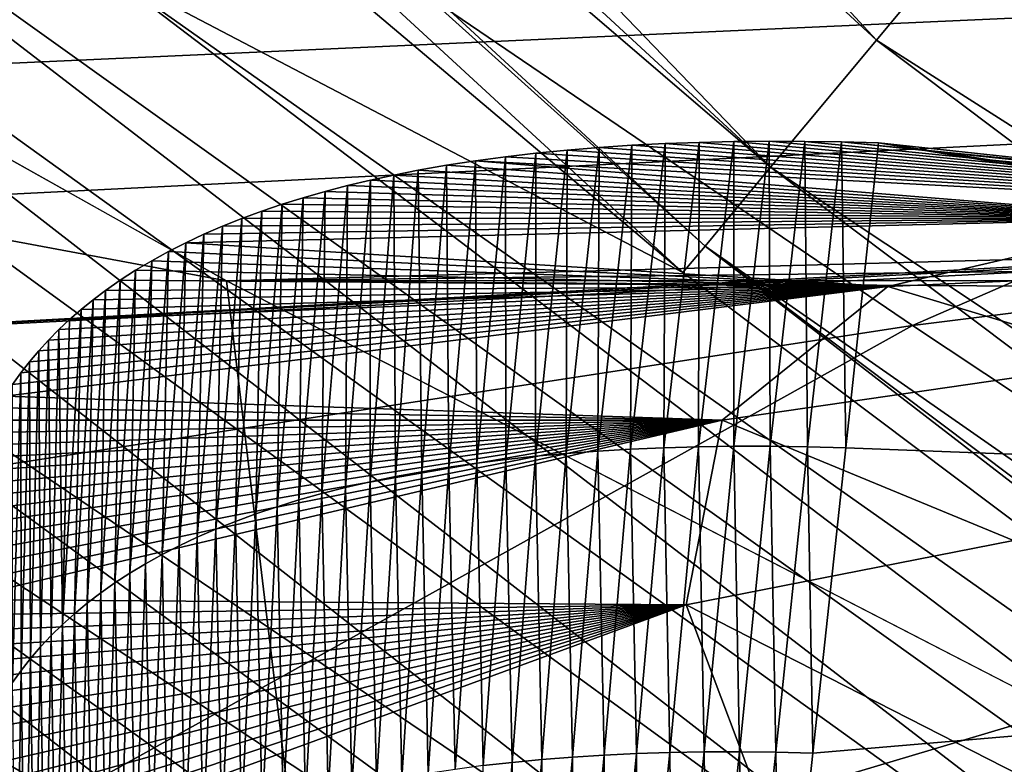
# Model space of a CAD drawing. Header units: metres. Extents: x -150 to 310, y -128 to 84.
# Tile 347 of 465: x 237.597 to 238.236, y 31.613 to 32.096. Entities that reach past the tile are written whole.
import ezdxf

# ---------------------------------------------------------------- set-up
doc = ezdxf.new("R2010")
doc.units = ezdxf.units.M
doc.layers.add('solid_26009703_SW0001_01', color=7, linetype='CONTINUOUS')

msp = doc.modelspace()

# ---------------------------------------------------------------- linework, layer by layer
at = {"layer": 'solid_26009703_SW0001_01'}
for points in [[(236.237015, 33.442127, 39.752815), (236.662109, 33.187962, 20.892885), (238.027283, 31.932003, 20.894844)], [(237.649002, 32.12994, 39.330215), (236.237015, 33.442127, 39.752815), (238.027283, 31.932003, 20.894844)], [(236.90538, 33.427303, 20.194412), (238.153046, 32.082767, 20.338869), (236.803894, 33.327446, 20.335653)], [(236.90538, 33.427303, 20.194412), (238.2444, 32.192482, 20.196152), (238.153046, 32.082767, 20.338869)], [(236.803894, 33.327446, 20.335653), (238.084351, 32.000259, 20.509815), (236.727219, 33.252018, 20.504892)], [(236.803894, 33.327446, 20.335653), (238.153046, 32.082767, 20.338869), (238.084351, 32.000259, 20.509815)], [(236.679169, 33.204739, 20.693754), (236.727219, 33.252018, 20.504892), (238.084351, 32.000259, 20.509815)], [(236.679169, 33.204739, 20.693754), (238.041763, 31.949104, 20.70039), (236.662109, 33.187962, 20.892885)], [(238.084351, 32.000259, 20.509815), (238.041763, 31.949104, 20.70039), (236.679169, 33.204739, 20.693754)], [(238.041763, 31.949104, 20.70039), (238.027283, 31.932003, 20.894844), (236.662109, 33.187962, 20.892885)], [(254.673965, 32.835247, 147.104614), (237.06929, 32.044266, 150.450684), (236.921906, 32.122765, 150.118607)], [(254.673965, 32.835247, 147.104614), (237.15062, 31.960829, 150.80365), (237.06929, 32.044266, 150.450684)], [(254.673965, 32.835247, 147.104614), (237.163925, 31.876671, 151.159668), (237.15062, 31.960829, 150.80365)], [(254.673965, 32.835247, 147.104614), (254.318222, 32.81311, 147.198242), (237.163925, 31.876671, 151.159668)], [(254.318222, 32.81311, 147.198242), (253.984848, 32.776051, 147.355011), (237.163925, 31.876671, 151.159668)], [(253.984848, 32.776051, 147.355011), (253.688766, 32.725872, 147.567291), (237.163925, 31.876671, 151.159668)], [(236.511673, 32.721931, 94.701561), (238.165985, 31.42606, 94.693794), (236.970154, 32.235134, 113.117851)], [(238.502258, 31.274769, 76.240768), (238.165985, 31.42606, 94.693794), (236.511673, 32.721931, 94.701561)], [(238.502258, 31.274769, 76.240768), (236.511673, 32.721931, 94.701561), (236.890808, 32.52541, 76.244865)], [(253.688766, 32.725872, 147.567291), (237.474548, 29.604979, 160.769592), (237.163925, 31.876671, 151.159668)], [(253.688766, 32.725872, 147.567291), (237.760406, 29.658487, 160.543243), (237.474548, 29.604979, 160.769592)], [(253.688766, 32.725872, 147.567291), (238.083694, 29.699093, 160.37146), (237.760406, 29.658487, 160.543243)], [(253.688766, 32.725872, 147.567291), (238.436401, 29.725458, 160.259933), (238.083694, 29.699093, 160.37146)], [(237.473587, 32.374977, 236.767075), (238.176498, 31.897564, 238.094955), (239.974106, 32.680721, 236.208389)], [(238.176498, 31.897564, 238.094955), (240.536621, 32.193451, 237.547653), (239.974106, 32.680721, 236.208389)], [(236.491516, 32.621136, 121.817169), (236.723816, 32.114559, 119.835709), (237.731339, 31.926632, 119.154434)], [(236.491516, 32.621136, 121.817169), (237.731339, 31.926632, 119.154434), (263.508392, 32.621086, 121.816956)], [(245.377609, 32.015484, 119.473335), (263.508392, 32.621086, 121.816956), (237.731339, 31.926632, 119.154434)], [(236.890808, 32.52541, 76.244865), (237.269379, 32.331123, 57.784691), (238.837814, 31.12546, 57.782566)], [(238.502258, 31.274769, 76.240768), (236.890808, 32.52541, 76.244865), (238.837814, 31.12546, 57.782566)], [(235.820618, 31.536104, 238.763931), (238.176498, 31.897564, 238.094955), (237.473587, 32.374977, 236.767075)], [(237.269379, 32.331123, 57.784691), (237.649002, 32.12994, 39.330215), (239.174927, 30.970037, 39.328297)], [(238.837814, 31.12546, 57.782566), (237.269379, 32.331123, 57.784691), (239.174927, 30.970037, 39.328297)], [(236.723816, 32.114559, 119.835709), (236.832535, 32.234627, 116.986885), (237.782303, 31.501379, 117.699615)], [(236.832535, 32.234627, 116.986885), (236.970154, 32.235134, 113.117851), (238.290451, 31.271061, 113.1409)], [(238.183029, 31.265903, 116.938995), (236.832535, 32.234627, 116.986885), (238.290451, 31.271061, 113.1409)], [(237.782303, 31.501379, 117.699615), (236.832535, 32.234627, 116.986885), (238.183029, 31.265903, 116.938995)], [(238.165985, 31.42606, 94.693794), (238.290451, 31.271061, 113.1409), (236.970154, 32.235134, 113.117851)], [(238.2444, 32.192482, 20.196152), (239.70047, 31.09794, 20.196157), (238.153046, 32.082767, 20.338869)], [(238.176498, 31.897564, 238.094955), (238.900482, 31.417387, 239.407166), (240.536621, 32.193451, 237.547653)], [(237.649002, 32.12994, 39.330215), (238.027283, 31.932003, 20.894844), (239.510178, 30.817268, 20.896542)], [(239.174927, 30.970037, 39.328297), (237.649002, 32.12994, 39.330215), (239.510178, 30.817268, 20.896542)], [(237.731339, 31.926632, 119.154434), (236.723816, 32.114559, 119.835709), (237.782303, 31.501379, 117.699615)], [(238.153046, 32.082767, 20.338869), (239.620422, 30.979719, 20.338877), (238.084351, 32.000259, 20.509815)], [(239.70047, 31.09794, 20.196157), (239.620422, 30.979719, 20.338877), (238.153046, 32.082767, 20.338869)], [(238.037491, 31.818897, 132.651703), (238.037933, 32.01638, 132.706207), (238.06041, 32.016884, 132.641205)], [(238.06044, 31.819229, 132.585251), (238.037491, 31.818897, 132.651703), (238.06041, 32.016884, 132.641205)], [(238.06041, 32.016884, 132.641205), (238.037933, 32.01638, 132.706207), (238.620148, 31.965891, 132.563324)], [(238.083298, 32.017094, 132.576553), (238.06041, 32.016884, 132.641205), (238.620148, 31.965891, 132.563324)], [(238.06044, 31.819229, 132.585251), (238.06041, 32.016884, 132.641205), (238.083298, 32.017094, 132.576553)], [(238.084, 31.81925, 132.518631), (238.06044, 31.819229, 132.585251), (238.083298, 32.017094, 132.576553)], [(238.106583, 32.017014, 132.512268), (238.083298, 32.017094, 132.576553), (238.620148, 31.965891, 132.563324)], [(238.084, 31.81925, 132.518631), (238.083298, 32.017094, 132.576553), (238.106583, 32.017014, 132.512268)], [(238.1082, 31.818954, 132.451859), (238.084, 31.81925, 132.518631), (238.106583, 32.017014, 132.512268)], [(238.130264, 32.01664, 132.448334), (238.106583, 32.017014, 132.512268), (238.620148, 31.965891, 132.563324)], [(238.1082, 31.818954, 132.451859), (238.106583, 32.017014, 132.512268), (238.130264, 32.01664, 132.448334)], [(246.063019, 31.930765, 119.169151), (245.377609, 32.015484, 119.473335), (237.731339, 31.926632, 119.154434)], [(237.931824, 31.812754, 132.981171), (237.932022, 32.009357, 133.036072), (237.952316, 32.011368, 132.969498)], [(237.951752, 31.814564, 132.915665), (237.931824, 31.812754, 132.981171), (237.952316, 32.011368, 132.969498)], [(237.952316, 32.011368, 132.969498), (237.932022, 32.009357, 133.036072), (238.620148, 31.965891, 132.563324)], [(237.951752, 31.814564, 132.915665), (237.952316, 32.011368, 132.969498), (237.973053, 32.013073, 132.903214)], [(237.97229, 31.81609, 132.84996), (237.951752, 31.814564, 132.915665), (237.973053, 32.013073, 132.903214)], [(237.973053, 32.013073, 132.903214), (237.952316, 32.011368, 132.969498), (238.620148, 31.965891, 132.563324)], [(237.97229, 31.81609, 132.84996), (237.973053, 32.013073, 132.903214), (237.994247, 32.014477, 132.837234)], [(237.993408, 31.817322, 132.784058), (237.97229, 31.81609, 132.84996), (237.994247, 32.014477, 132.837234)], [(237.994247, 32.014477, 132.837234), (237.973053, 32.013073, 132.903214), (238.620148, 31.965891, 132.563324)], [(237.993408, 31.817322, 132.784058), (237.994247, 32.014477, 132.837234), (238.015884, 32.015575, 132.771561)], [(238.015137, 31.81826, 132.717972), (237.993408, 31.817322, 132.784058), (238.015884, 32.015575, 132.771561)], [(238.015884, 32.015575, 132.771561), (237.994247, 32.014477, 132.837234), (238.620148, 31.965891, 132.563324)], [(238.015137, 31.81826, 132.717972), (238.015884, 32.015575, 132.771561), (238.037933, 32.01638, 132.706207)], [(238.037491, 31.818897, 132.651703), (238.015137, 31.81826, 132.717972), (238.037933, 32.01638, 132.706207)], [(238.037933, 32.01638, 132.706207), (238.015884, 32.015575, 132.771561), (238.620148, 31.965891, 132.563324)], [(238.133041, 31.818336, 132.384872), (238.1082, 31.818954, 132.451859), (238.130264, 32.01664, 132.448334)], [(238.387344, 31.990915, 132.474548), (238.130264, 32.01664, 132.448334), (238.620148, 31.965891, 132.563324)], [(238.387344, 31.990915, 132.474548), (238.154327, 32.015972, 132.384796), (238.130264, 32.01664, 132.448334)], [(238.133041, 31.818336, 132.384872), (238.130264, 32.01664, 132.448334), (238.154327, 32.015972, 132.384796)], [(239.719971, 31.757826, 128.236191), (238.133041, 31.818336, 132.384872), (238.154327, 32.015972, 132.384796)], [(238.387344, 31.990915, 132.474548), (238.620148, 31.965891, 132.563324), (238.154327, 32.015972, 132.384796)], [(240.246429, 31.696409, 128.294754), (238.154327, 32.015972, 132.384796), (238.620148, 31.965891, 132.563324)], [(240.246429, 31.696409, 128.294754), (239.719971, 31.757826, 128.236191), (238.154327, 32.015972, 132.384796)], [(237.892838, 32.004425, 133.170059), (237.873962, 32.001495, 133.237427), (238.350861, 31.967133, 133.325653)], [(237.875519, 31.80566, 133.176361), (237.873962, 32.001495, 133.237427), (237.892838, 32.004425, 133.170059)], [(237.893707, 31.808298, 133.111511), (237.875519, 31.80566, 133.176361), (237.892838, 32.004425, 133.170059)], [(237.912186, 32.007046, 133.102936), (237.892838, 32.004425, 133.170059), (238.620148, 31.965891, 132.563324)], [(237.893707, 31.808298, 133.111511), (237.892838, 32.004425, 133.170059), (237.912186, 32.007046, 133.102936)], [(237.892838, 32.004425, 133.170059), (238.350861, 31.967133, 133.325653), (238.620148, 31.965891, 132.563324)], [(237.912476, 31.810663, 133.046448), (237.893707, 31.808298, 133.111511), (237.912186, 32.007046, 133.102936)], [(237.932022, 32.009357, 133.036072), (237.912186, 32.007046, 133.102936), (238.620148, 31.965891, 132.563324)], [(237.912476, 31.810663, 133.046448), (237.912186, 32.007046, 133.102936), (237.932022, 32.009357, 133.036072)], [(237.931824, 31.812754, 132.981171), (237.912476, 31.810663, 133.046448), (237.932022, 32.009357, 133.036072)], [(237.855576, 31.99826, 133.305023), (237.83989, 31.995176, 133.364365), (238.350861, 31.967133, 133.325653)], [(237.840866, 31.799595, 133.305313), (237.83989, 31.995176, 133.364365), (237.855576, 31.99826, 133.305023)], [(237.85791, 31.802757, 133.240952), (237.840866, 31.799595, 133.305313), (237.855576, 31.99826, 133.305023)], [(237.873962, 32.001495, 133.237427), (237.855576, 31.99826, 133.305023), (238.350861, 31.967133, 133.325653)], [(237.85791, 31.802757, 133.240952), (237.855576, 31.99826, 133.305023), (237.873962, 32.001495, 133.237427)], [(237.875519, 31.80566, 133.176361), (237.85791, 31.802757, 133.240952), (237.873962, 32.001495, 133.237427)], [(238.084351, 32.000259, 20.509815), (239.560242, 30.890812, 20.509825), (238.041763, 31.949104, 20.70039)], [(239.620422, 30.979719, 20.338877), (239.560242, 30.890812, 20.509825), (238.084351, 32.000259, 20.509815)], [(237.808472, 31.792509, 133.433273), (237.809692, 31.988302, 133.483505), (237.8246, 31.991858, 133.423859)], [(237.824387, 31.796177, 133.369431), (237.808472, 31.792509, 133.433273), (237.8246, 31.991858, 133.423859)], [(237.8246, 31.991858, 133.423859), (237.809692, 31.988302, 133.483505), (238.350861, 31.967133, 133.325653)], [(237.824387, 31.796177, 133.369431), (237.8246, 31.991858, 133.423859), (237.83989, 31.995176, 133.364365)], [(237.840866, 31.799595, 133.305313), (237.824387, 31.796177, 133.369431), (237.83989, 31.995176, 133.364365)], [(237.83989, 31.995176, 133.364365), (237.8246, 31.991858, 133.423859), (238.350861, 31.967133, 133.325653)], [(237.793106, 31.788595, 133.496857), (237.795197, 31.98451, 133.543289), (237.809692, 31.988302, 133.483505)], [(237.808472, 31.792509, 133.433273), (237.793106, 31.788595, 133.496857), (237.809692, 31.988302, 133.483505)], [(237.809692, 31.988302, 133.483505), (237.795197, 31.98451, 133.543289), (238.350861, 31.967133, 133.325653)], [(237.764023, 31.780052, 133.623199), (237.76738, 31.976217, 133.663254), (237.781082, 31.980482, 133.603195)], [(237.77829, 31.784441, 133.560165), (237.764023, 31.780052, 133.623199), (237.781082, 31.980482, 133.603195)], [(237.781082, 31.980482, 133.603195), (237.76738, 31.976217, 133.663254), (238.350861, 31.967133, 133.325653)], [(237.77829, 31.784441, 133.560165), (237.781082, 31.980482, 133.603195), (237.795197, 31.98451, 133.543289)], [(237.793106, 31.788595, 133.496857), (237.77829, 31.784441, 133.560165), (237.795197, 31.98451, 133.543289)], [(237.795197, 31.98451, 133.543289), (237.781082, 31.980482, 133.603195), (238.350861, 31.967133, 133.325653)], [(237.750275, 31.775431, 133.685974), (237.754089, 31.971716, 133.72345), (237.76738, 31.976217, 133.663254)], [(237.764023, 31.780052, 133.623199), (237.750275, 31.775431, 133.685974), (237.76738, 31.976217, 133.663254)], [(237.76738, 31.976217, 133.663254), (237.754089, 31.971716, 133.72345), (238.350861, 31.967133, 133.325653)], [(237.704865, 31.951275, 133.966339), (238.160385, 31.922832, 134.106537), (238.350861, 31.967133, 133.325653)], [(237.716553, 31.956749, 133.905334), (237.704865, 31.951275, 133.966339), (238.350861, 31.967133, 133.325653)], [(237.728668, 31.961981, 133.844498), (237.716553, 31.956749, 133.905334), (238.350861, 31.967133, 133.325653)], [(237.72438, 31.765514, 133.81073), (237.728668, 31.961981, 133.844498), (237.74118, 31.96697, 133.783875)], [(237.737076, 31.770584, 133.748489), (237.72438, 31.765514, 133.81073), (237.74118, 31.96697, 133.783875)], [(237.74118, 31.96697, 133.783875), (237.728668, 31.961981, 133.844498), (238.350861, 31.967133, 133.325653)], [(237.737076, 31.770584, 133.748489), (237.74118, 31.96697, 133.783875), (237.754089, 31.971716, 133.72345)], [(237.750275, 31.775431, 133.685974), (237.737076, 31.770584, 133.748489), (237.754089, 31.971716, 133.72345)], [(237.754089, 31.971716, 133.72345), (237.74118, 31.96697, 133.783875), (238.350861, 31.967133, 133.325653)], [(238.495148, 31.937815, 133.498932), (238.350861, 31.967133, 133.325653), (238.160385, 31.922832, 134.106537)], [(237.712219, 31.760229, 133.872711), (237.716553, 31.956749, 133.905334), (237.728668, 31.961981, 133.844498)], [(237.72438, 31.765514, 133.81073), (237.712219, 31.760229, 133.872711), (237.728668, 31.961981, 133.844498)], [(237.700562, 31.754732, 133.934418), (237.704865, 31.951275, 133.966339), (237.716553, 31.956749, 133.905334)], [(237.712219, 31.760229, 133.872711), (237.700562, 31.754732, 133.934418), (237.716553, 31.956749, 133.905334)], [(237.689392, 31.749025, 133.99588), (237.693573, 31.94556, 134.027496), (237.704865, 31.951275, 133.966339)], [(237.700562, 31.754732, 133.934418), (237.689392, 31.749025, 133.99588), (237.704865, 31.951275, 133.966339)], [(237.704865, 31.951275, 133.966339), (237.693573, 31.94556, 134.027496), (238.160385, 31.922832, 134.106537)], [(238.041763, 31.949104, 20.70039), (239.510178, 30.817268, 20.896542), (238.027283, 31.932003, 20.894844)], [(238.041763, 31.949104, 20.70039), (239.522934, 30.835691, 20.700401), (239.510178, 30.817268, 20.896542)], [(239.560242, 30.890812, 20.509825), (239.522934, 30.835691, 20.700401), (238.041763, 31.949104, 20.70039)], [(237.678741, 31.743116, 134.057068), (237.682724, 31.93961, 134.088791), (237.693573, 31.94556, 134.027496)], [(237.689392, 31.749025, 133.99588), (237.678741, 31.743116, 134.057068), (237.693573, 31.94556, 134.027496)], [(237.693573, 31.94556, 134.027496), (237.682724, 31.93961, 134.088791), (238.160385, 31.922832, 134.106537)], [(237.668564, 31.737009, 134.117996), (237.672302, 31.933424, 134.150192), (237.682724, 31.93961, 134.088791)], [(237.678741, 31.743116, 134.057068), (237.668564, 31.737009, 134.117996), (237.682724, 31.93961, 134.088791)], [(237.682724, 31.93961, 134.088791), (237.672302, 31.933424, 134.150192), (238.160385, 31.922832, 134.106537)], [(238.319534, 31.874836, 134.406036), (238.495148, 31.937815, 133.498932), (238.160385, 31.922832, 134.106537)], [(237.658875, 31.730709, 134.17868), (237.662308, 31.927004, 134.211685), (237.672302, 31.933424, 134.150192)], [(237.668564, 31.737009, 134.117996), (237.658875, 31.730709, 134.17868), (237.672302, 31.933424, 134.150192)], [(237.672302, 31.933424, 134.150192), (237.662308, 31.927004, 134.211685), (238.160385, 31.922832, 134.106537)], [(246.782578, 31.86573, 118.939026), (246.063019, 31.930765, 119.169151), (237.731339, 31.926632, 119.154434)], [(237.587585, 31.851824, 134.820938), (238.052963, 31.836149, 134.895721), (238.160385, 31.922832, 134.106537)], [(237.592484, 31.859402, 134.766296), (237.587585, 31.851824, 134.820938), (238.160385, 31.922832, 134.106537)], [(237.597748, 31.866825, 134.711609), (237.592484, 31.859402, 134.766296), (238.160385, 31.922832, 134.106537)], [(237.603378, 31.874092, 134.656876), (237.597748, 31.866825, 134.711609), (238.160385, 31.922832, 134.106537)], [(237.609375, 31.881199, 134.602112), (237.603378, 31.874092, 134.656876), (238.160385, 31.922832, 134.106537)], [(237.615723, 31.888144, 134.547302), (237.609375, 31.881199, 134.602112), (238.160385, 31.922832, 134.106537)], [(237.622421, 31.894924, 134.492493), (237.615723, 31.888144, 134.547302), (238.160385, 31.922832, 134.106537)], [(237.629471, 31.901539, 134.437668), (237.622421, 31.894924, 134.492493), (238.160385, 31.922832, 134.106537)], [(237.636887, 31.907986, 134.382843), (237.629471, 31.901539, 134.437668), (238.160385, 31.922832, 134.106537)], [(237.644653, 31.914259, 134.328033), (237.636887, 31.907986, 134.382843), (238.160385, 31.922832, 134.106537)], [(237.652771, 31.920357, 134.273254), (237.644653, 31.914259, 134.328033), (238.160385, 31.922832, 134.106537)], [(237.649658, 31.724218, 134.23909), (237.652771, 31.920357, 134.273254), (237.662308, 31.927004, 134.211685)], [(237.658875, 31.730709, 134.17868), (237.649658, 31.724218, 134.23909), (237.662308, 31.927004, 134.211685)], [(237.662308, 31.927004, 134.211685), (237.652771, 31.920357, 134.273254), (238.160385, 31.922832, 134.106537)], [(238.272675, 31.647459, 118.186852), (237.731339, 31.926632, 119.154434), (237.782303, 31.501379, 117.699615)], [(246.782578, 31.86573, 118.939026), (237.731339, 31.926632, 119.154434), (238.272675, 31.647459, 118.186852)], [(238.319534, 31.874836, 134.406036), (238.160385, 31.922832, 134.106537), (238.052963, 31.836149, 134.895721)], [(237.640915, 31.717545, 134.299255), (237.644653, 31.914259, 134.328033), (237.652771, 31.920357, 134.273254)], [(237.649658, 31.724218, 134.23909), (237.640915, 31.717545, 134.299255), (237.652771, 31.920357, 134.273254)], [(237.632645, 31.71069, 134.359177), (237.636887, 31.907986, 134.382843), (237.644653, 31.914259, 134.328033)], [(237.640915, 31.717545, 134.299255), (237.632645, 31.71069, 134.359177), (237.644653, 31.914259, 134.328033)], [(237.624817, 31.703661, 134.418823), (237.629471, 31.901539, 134.437668), (237.636887, 31.907986, 134.382843)], [(237.632645, 31.71069, 134.359177), (237.624817, 31.703661, 134.418823), (237.636887, 31.907986, 134.382843)], [(235.820618, 31.536104, 238.763931), (236.689026, 31.069729, 240.056183), (238.176498, 31.897564, 238.094955)], [(236.689026, 31.069729, 240.056183), (238.900482, 31.417387, 239.407166), (238.176498, 31.897564, 238.094955)], [(237.624817, 31.703661, 134.418823), (237.622421, 31.894924, 134.492493), (237.629471, 31.901539, 134.437668)], [(237.617432, 31.696463, 134.478241), (237.615723, 31.888144, 134.547302), (237.622421, 31.894924, 134.492493)], [(237.624817, 31.703661, 134.418823), (237.617432, 31.696463, 134.478241), (237.622421, 31.894924, 134.492493)], [(237.610504, 31.689096, 134.537399), (237.609375, 31.881199, 134.602112), (237.615723, 31.888144, 134.547302)], [(237.617432, 31.696463, 134.478241), (237.610504, 31.689096, 134.537399), (237.615723, 31.888144, 134.547302)], [(237.604019, 31.681568, 134.596313), (237.603378, 31.874092, 134.656876), (237.609375, 31.881199, 134.602112)], [(237.610504, 31.689096, 134.537399), (237.604019, 31.681568, 134.596313), (237.609375, 31.881199, 134.602112)], [(237.597961, 31.67388, 134.654984), (237.597748, 31.866825, 134.711609), (237.603378, 31.874092, 134.656876)], [(237.604019, 31.681568, 134.596313), (237.597961, 31.67388, 134.654984), (237.603378, 31.874092, 134.656876)], [(238.24202, 31.758181, 135.319046), (238.319534, 31.874836, 134.406036), (238.052963, 31.836149, 134.895721)], [(237.592331, 31.666033, 134.713425), (237.592484, 31.859402, 134.766296), (237.597748, 31.866825, 134.711609)], [(237.597961, 31.67388, 134.654984), (237.592331, 31.666033, 134.713425), (237.597748, 31.866825, 134.711609)], [(237.587585, 31.851824, 134.820938), (237.583038, 31.844093, 134.875504), (238.052963, 31.836149, 134.895721)], [(237.583038, 31.844093, 134.875504), (237.578857, 31.836212, 134.930008), (238.052963, 31.836149, 134.895721)], [(237.556564, 31.739426, 135.528778), (237.556702, 31.729708, 135.583359), (238.052963, 31.836149, 134.895721)], [(237.556808, 31.748995, 135.474213), (237.556564, 31.739426, 135.528778), (238.052963, 31.836149, 134.895721)], [(237.556702, 31.729708, 135.583359), (237.557175, 31.719847, 135.637955), (238.052963, 31.836149, 134.895721)], [(237.557404, 31.758417, 135.419662), (237.556808, 31.748995, 135.474213), (238.052963, 31.836149, 134.895721)], [(237.557175, 31.719847, 135.637955), (238.029526, 31.71649, 135.660065), (238.052963, 31.836149, 134.895721)], [(237.558365, 31.767687, 135.365128), (237.557404, 31.758417, 135.419662), (238.052963, 31.836149, 134.895721)], [(237.559677, 31.776802, 135.310638), (237.558365, 31.767687, 135.365128), (238.052963, 31.836149, 134.895721)], [(237.56134, 31.785763, 135.25618), (237.559677, 31.776802, 135.310638), (238.052963, 31.836149, 134.895721)], [(237.56337, 31.794565, 135.201767), (237.56134, 31.785763, 135.25618), (238.052963, 31.836149, 134.895721)], [(237.56575, 31.803207, 135.147385), (237.56337, 31.794565, 135.201767), (238.052963, 31.836149, 134.895721)], [(237.568497, 31.811689, 135.093063), (237.56575, 31.803207, 135.147385), (238.052963, 31.836149, 134.895721)], [(237.571594, 31.820009, 135.038788), (237.568497, 31.811689, 135.093063), (238.052963, 31.836149, 134.895721)], [(237.575043, 31.828182, 134.984436), (237.571594, 31.820009, 135.038788), (238.052963, 31.836149, 134.895721)], [(237.578857, 31.836212, 134.930008), (237.575043, 31.828182, 134.984436), (238.052963, 31.836149, 134.895721)], [(238.24202, 31.758181, 135.319046), (238.052963, 31.836149, 134.895721), (238.029526, 31.71649, 135.660065)], [(238.018997, 31.62059, 132.649338), (238.015137, 31.81826, 132.717972), (238.037491, 31.818897, 132.651703)], [(238.018997, 31.62059, 132.649338), (238.037491, 31.818897, 132.651703), (238.04126, 31.620981, 132.583496)], [(238.04126, 31.620981, 132.583496), (238.037491, 31.818897, 132.651703), (238.06044, 31.819229, 132.585251)], [(238.04126, 31.620981, 132.583496), (238.06044, 31.819229, 132.585251), (238.064133, 31.621065, 132.517487)], [(238.064133, 31.621065, 132.517487), (238.06044, 31.819229, 132.585251), (238.084, 31.81925, 132.518631)], [(238.064133, 31.621065, 132.517487), (238.084, 31.81925, 132.518631), (238.087616, 31.62084, 132.451309)], [(238.087616, 31.62084, 132.451309), (238.084, 31.81925, 132.518631), (238.1082, 31.818954, 132.451859)], [(238.087616, 31.62084, 132.451309), (238.1082, 31.818954, 132.451859), (238.111725, 31.620298, 132.384949)], [(238.111725, 31.620298, 132.384949), (238.1082, 31.818954, 132.451859), (238.133041, 31.818336, 132.384872)], [(237.91658, 31.614233, 132.975647), (237.912476, 31.810663, 133.046448), (237.931824, 31.812754, 132.981171)], [(237.91658, 31.614233, 132.975647), (237.931824, 31.812754, 132.981171), (237.935898, 31.616076, 132.910797)], [(237.935898, 31.616076, 132.910797), (237.931824, 31.812754, 132.981171), (237.951752, 31.814564, 132.915665)], [(237.935898, 31.616076, 132.910797), (237.951752, 31.814564, 132.915665), (237.95578, 31.617638, 132.845718)], [(237.95578, 31.617638, 132.845718), (237.951752, 31.814564, 132.915665), (237.97229, 31.81609, 132.84996)], [(237.95578, 31.617638, 132.845718), (237.97229, 31.81609, 132.84996), (237.976273, 31.618914, 132.780457)], [(237.976273, 31.618914, 132.780457), (237.97229, 31.81609, 132.84996), (237.993408, 31.817322, 132.784058)], [(237.976273, 31.618914, 132.780457), (237.993408, 31.817322, 132.784058), (237.99733, 31.6199, 132.714996)], [(237.99733, 31.6199, 132.714996), (237.993408, 31.817322, 132.784058), (238.015137, 31.81826, 132.717972)], [(237.99733, 31.6199, 132.714996), (238.015137, 31.81826, 132.717972), (238.018997, 31.62059, 132.649338)], [(239.719971, 31.757826, 128.236191), (238.111725, 31.620298, 132.384949), (238.133041, 31.818336, 132.384872)], [(237.879684, 31.609728, 133.104691), (237.875519, 31.80566, 133.176361), (237.893707, 31.808298, 133.111511)], [(237.879684, 31.609728, 133.104691), (237.893707, 31.808298, 133.111511), (237.897842, 31.612116, 133.040283)], [(237.897842, 31.612116, 133.040283), (237.893707, 31.808298, 133.111511), (237.912476, 31.810663, 133.046448)], [(237.897842, 31.612116, 133.040283), (237.912476, 31.810663, 133.046448), (237.91658, 31.614233, 132.975647)], [(237.845047, 31.60416, 133.232819), (237.840866, 31.799595, 133.305313), (237.85791, 31.802757, 133.240952)], [(237.845047, 31.60416, 133.232819), (237.85791, 31.802757, 133.240952), (237.862076, 31.607075, 133.168884)], [(237.862076, 31.607075, 133.168884), (237.85791, 31.802757, 133.240952), (237.875519, 31.80566, 133.176361)], [(237.862076, 31.607075, 133.168884), (237.875519, 31.80566, 133.176361), (237.879684, 31.609728, 133.104691)], [(237.812637, 31.597569, 133.359955), (237.808472, 31.792509, 133.433273), (237.824387, 31.796177, 133.369431)], [(237.812637, 31.597569, 133.359955), (237.824387, 31.796177, 133.369431), (237.828568, 31.60099, 133.296509)], [(237.828568, 31.60099, 133.296509), (237.824387, 31.796177, 133.369431), (237.840866, 31.799595, 133.305313)], [(237.828568, 31.60099, 133.296509), (237.840866, 31.799595, 133.305313), (237.845047, 31.60416, 133.232819)], [(237.78241, 31.589996, 133.486038), (237.77829, 31.784441, 133.560165), (237.793106, 31.788595, 133.496857)], [(237.78241, 31.589996, 133.486038), (237.793106, 31.788595, 133.496857), (237.797241, 31.593903, 133.423126)], [(237.797241, 31.593903, 133.423126), (237.793106, 31.788595, 133.496857), (237.808472, 31.792509, 133.433273)], [(237.797241, 31.593903, 133.423126), (237.808472, 31.792509, 133.433273), (237.812637, 31.597569, 133.359955)], [(237.768097, 31.585854, 133.548676), (237.764023, 31.780052, 133.623199), (237.77829, 31.784441, 133.560165)], [(237.768097, 31.585854, 133.548676), (237.77829, 31.784441, 133.560165), (237.78241, 31.589996, 133.486038)], [(237.741058, 31.576878, 133.673141), (237.737076, 31.770584, 133.748489), (237.750275, 31.775431, 133.685974)], [(237.741058, 31.576878, 133.673141), (237.750275, 31.775431, 133.685974), (237.754318, 31.581478, 133.611038)], [(237.754318, 31.581478, 133.611038), (237.750275, 31.775431, 133.685974), (237.764023, 31.780052, 133.623199)], [(237.754318, 31.581478, 133.611038), (237.764023, 31.780052, 133.623199), (237.768097, 31.585854, 133.548676)], [(237.728317, 31.572056, 133.73497), (237.72438, 31.765514, 133.81073), (237.737076, 31.770584, 133.748489)], [(237.728317, 31.572056, 133.73497), (237.737076, 31.770584, 133.748489), (237.741058, 31.576878, 133.673141)], [(237.716095, 31.567015, 133.796539), (237.712219, 31.760229, 133.872711), (237.72438, 31.765514, 133.81073)], [(237.716095, 31.567015, 133.796539), (237.72438, 31.765514, 133.81073), (237.728317, 31.572056, 133.73497)], [(237.704376, 31.56176, 133.857834), (237.700562, 31.754732, 133.934418), (237.712219, 31.760229, 133.872711)], [(237.704376, 31.56176, 133.857834), (237.712219, 31.760229, 133.872711), (237.716095, 31.567015, 133.796539)], [(238.266785, 31.595278, 136.225235), (238.24202, 31.758181, 135.319046), (238.029526, 31.71649, 135.660065)], [(239.719971, 31.757826, 128.236191), (238.090744, 31.425489, 132.385025), (238.111725, 31.620298, 132.384949)], [(239.719971, 31.757826, 128.236191), (239.688065, 31.159863, 128.15184), (238.090744, 31.425489, 132.385025)], [(237.682404, 31.550631, 133.979645), (237.678741, 31.743116, 134.057068), (237.689392, 31.749025, 133.99588)], [(237.682404, 31.550631, 133.979645), (237.689392, 31.749025, 133.99588), (237.693146, 31.556297, 133.918869)], [(237.693146, 31.556297, 133.918869), (237.689392, 31.749025, 133.99588), (237.700562, 31.754732, 133.934418)], [(237.693146, 31.556297, 133.918869), (237.700562, 31.754732, 133.934418), (237.704376, 31.56176, 133.857834)], [(237.67215, 31.544764, 134.040161), (237.668564, 31.737009, 134.117996), (237.678741, 31.743116, 134.057068)], [(237.67215, 31.544764, 134.040161), (237.678741, 31.743116, 134.057068), (237.682404, 31.550631, 133.979645)], [(237.662369, 31.538704, 134.100418), (237.658875, 31.730709, 134.17868), (237.668564, 31.737009, 134.117996)], [(237.662369, 31.538704, 134.100418), (237.668564, 31.737009, 134.117996), (237.67215, 31.544764, 134.040161)], [(237.653061, 31.532452, 134.160416), (237.649658, 31.724218, 134.23909), (237.658875, 31.730709, 134.17868)], [(237.653061, 31.532452, 134.160416), (237.658875, 31.730709, 134.17868), (237.662369, 31.538704, 134.100418)], [(237.644226, 31.526014, 134.220169), (237.640915, 31.717545, 134.299255), (237.649658, 31.724218, 134.23909)], [(237.644226, 31.526014, 134.220169), (237.649658, 31.724218, 134.23909), (237.653061, 31.532452, 134.160416)], [(237.557175, 31.719847, 135.637955), (237.558029, 31.709843, 135.69252), (238.029526, 31.71649, 135.660065)], [(237.635834, 31.519396, 134.279663), (237.632645, 31.71069, 134.359177), (237.640915, 31.717545, 134.299255)], [(237.635834, 31.519396, 134.279663), (237.640915, 31.717545, 134.299255), (237.644226, 31.526014, 134.220169)], [(237.558029, 31.709843, 135.69252), (237.559235, 31.699699, 135.747086), (238.029526, 31.71649, 135.660065)], [(237.559235, 31.699699, 135.747086), (237.560806, 31.689421, 135.801636), (238.029526, 31.71649, 135.660065)], [(237.560806, 31.689421, 135.801636), (237.562744, 31.679007, 135.85614), (238.029526, 31.71649, 135.660065)], [(237.562744, 31.679007, 135.85614), (237.565048, 31.668463, 135.910614), (238.029526, 31.71649, 135.660065)], [(237.565048, 31.668463, 135.910614), (237.567719, 31.657791, 135.965027), (238.029526, 31.71649, 135.660065)], [(237.567719, 31.657791, 135.965027), (237.57074, 31.646996, 136.019379), (238.029526, 31.71649, 135.660065)], [(237.57074, 31.646996, 136.019379), (237.574142, 31.636078, 136.073669), (238.029526, 31.71649, 135.660065)], [(237.574142, 31.636078, 136.073669), (237.577896, 31.62504, 136.127899), (238.029526, 31.71649, 135.660065)], [(237.577896, 31.62504, 136.127899), (237.582001, 31.61389, 136.182037), (238.029526, 31.71649, 135.660065)], [(237.582001, 31.61389, 136.182037), (237.586472, 31.602627, 136.236069), (238.029526, 31.71649, 135.660065)], [(237.586472, 31.602627, 136.236069), (237.590805, 31.592396, 136.284637), (238.029526, 31.71649, 135.660065)], [(237.590805, 31.592396, 136.284637), (237.595428, 31.582081, 136.333099), (238.029526, 31.71649, 135.660065)], [(237.595428, 31.582081, 136.333099), (237.600327, 31.571684, 136.38147), (238.029526, 31.71649, 135.660065)], [(237.600327, 31.571684, 136.38147), (237.605515, 31.561207, 136.429764), (238.029526, 31.71649, 135.660065)], [(237.605515, 31.561207, 136.429764), (238.085159, 31.569067, 136.408234), (238.029526, 31.71649, 135.660065)], [(237.627899, 31.5126, 134.338913), (237.624817, 31.703661, 134.418823), (237.632645, 31.71069, 134.359177)], [(237.627899, 31.5126, 134.338913), (237.632645, 31.71069, 134.359177), (237.635834, 31.519396, 134.279663)], [(238.266785, 31.595278, 136.225235), (238.029526, 31.71649, 135.660065), (238.085159, 31.569067, 136.408234)], [(237.620407, 31.505632, 134.397903), (237.617432, 31.696463, 134.478241), (237.624817, 31.703661, 134.418823)], [(237.620407, 31.505632, 134.397903), (237.624817, 31.703661, 134.418823), (237.627899, 31.5126, 134.338913)], [(237.613358, 31.498495, 134.45665), (237.610504, 31.689096, 134.537399), (237.617432, 31.696463, 134.478241)], [(237.613358, 31.498495, 134.45665), (237.617432, 31.696463, 134.478241), (237.620407, 31.505632, 134.397903)], [(237.60675, 31.491198, 134.515152), (237.604019, 31.681568, 134.596313), (237.610504, 31.689096, 134.537399)], [(237.60675, 31.491198, 134.515152), (237.610504, 31.689096, 134.537399), (237.613358, 31.498495, 134.45665)], [(237.600555, 31.483738, 134.57341), (237.597961, 31.67388, 134.654984), (237.604019, 31.681568, 134.596313)], [(237.600555, 31.483738, 134.57341), (237.604019, 31.681568, 134.596313), (237.60675, 31.491198, 134.515152)], [(237.594788, 31.47612, 134.631439), (237.592331, 31.666033, 134.713425), (237.597961, 31.67388, 134.654984)], [(237.594788, 31.47612, 134.631439), (237.597961, 31.67388, 134.654984), (237.600555, 31.483738, 134.57341)], [(238.272675, 31.647459, 118.186852), (237.782303, 31.501379, 117.699615), (238.891769, 31.377327, 117.29525)], [(238.018997, 31.62059, 132.649338), (238.04126, 31.620981, 132.583496), (238.020966, 31.425417, 132.585922)], [(238.04126, 31.620981, 132.583496), (238.043503, 31.425755, 132.519394), (238.020966, 31.425417, 132.585922)], [(238.04126, 31.620981, 132.583496), (238.064133, 31.621065, 132.517487), (238.043503, 31.425755, 132.519394)], [(238.064133, 31.621065, 132.517487), (238.066757, 31.425781, 132.452438), (238.043503, 31.425755, 132.519394)], [(238.064133, 31.621065, 132.517487), (238.087616, 31.62084, 132.451309), (238.066757, 31.425781, 132.452438)], [(238.087616, 31.62084, 132.451309), (238.090744, 31.425489, 132.385025), (238.066757, 31.425781, 132.452438)], [(238.087616, 31.62084, 132.451309), (238.111725, 31.620298, 132.384949), (238.090744, 31.425489, 132.385025)], [(237.91658, 31.614233, 132.975647), (237.935898, 31.616076, 132.910797), (237.918579, 31.41939, 132.911469)], [(237.935898, 31.616076, 132.910797), (237.937714, 31.421144, 132.847321), (237.918579, 31.41939, 132.911469)], [(237.935898, 31.616076, 132.910797), (237.95578, 31.617638, 132.845718), (237.937714, 31.421144, 132.847321)], [(237.95578, 31.617638, 132.845718), (237.95752, 31.422632, 132.782684), (237.937714, 31.421144, 132.847321)], [(237.95578, 31.617638, 132.845718), (237.976273, 31.618914, 132.780457), (237.95752, 31.422632, 132.782684)], [(237.976273, 31.618914, 132.780457), (237.977982, 31.423847, 132.717575), (237.95752, 31.422632, 132.782684)], [(237.976273, 31.618914, 132.780457), (237.99733, 31.6199, 132.714996), (237.977982, 31.423847, 132.717575)], [(237.99733, 31.6199, 132.714996), (237.99913, 31.424778, 132.651978), (237.977982, 31.423847, 132.717575)], [(237.99733, 31.6199, 132.714996), (238.018997, 31.62059, 132.649338), (237.99913, 31.424778, 132.651978)], [(238.018997, 31.62059, 132.649338), (238.020966, 31.425417, 132.585922), (237.99913, 31.424778, 132.651978)], [(237.897842, 31.612116, 133.040283), (237.91658, 31.614233, 132.975647), (237.900085, 31.417379, 132.975098)], [(237.91658, 31.614233, 132.975647), (237.918579, 31.41939, 132.911469), (237.900085, 31.417379, 132.975098)]]:
    msp.add_3dface(points, dxfattribs=at)

doc.saveas('drawing.dxf')
